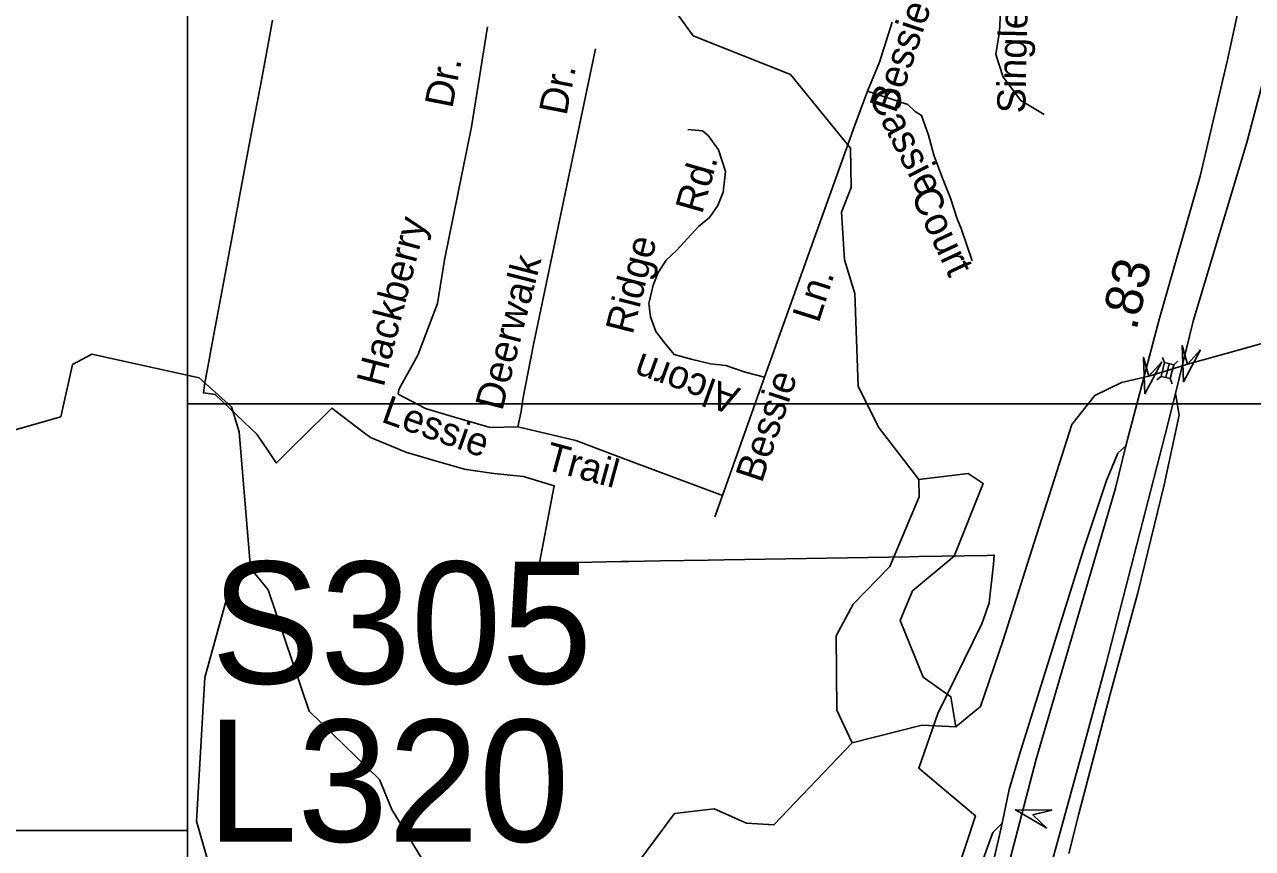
# Model space of a CAD drawing. Extents: x 2220236 to 2384410, y 720751 to 894131.
# Drawn here: x 2329260 to 2333388, y 815479 to 818250 of the extents above; entities that cross this region are included whole.
import ezdxf

# ---------------------------------------------------------------- set-up
doc = ezdxf.new("R2010")
doc.units = 0
for name, color, linetype in [('Exist Boundary Political City Limit New', 7, 'Continuous'), ('Exist Hydrographic Creek Single Shore', 7, 'Continuous'), ('Exist Hydrographic Misc Water Feature', 7, 'Continuous'), ('Exist Road Non-System Type 51', 7, 'Continuous'), ('Exist Road Non-System Type 51 Label', 7, 'Continuous'), ('Exist Road Primary Interstate Divided Center Attributed', 7, 'Continuous'), ('Exist Road Primary Interstate Mileage Hundredths English Label', 7, 'Continuous'), ('Exist Road Primary Interstate Ramp 1 Lane Attributed', 7, 'Continuous'), ('Exist Road Primary Interstate Structure Cantilever Sign Number Label', 7, 'Continuous'), ('Exist Road Primary Interstate Structure Ovrhead Sign Attributed CELL', 7, 'Continuous'), ('Exist Road Primary Interstate Structure Ovrhead Sign Number Label', 7, 'Continuous'), ('Exist Road Primary Interstate Structure Standard Bridge CELL', 7, 'Continuous'), ('Exist Road Secondary Structure Standard Bridge Attributed CELL', 7, 'Continuous'), ('Map Preparation Boundary City Limit Buffer Line', 7, 'Continuous'), ('Map Preparation Inset Cut Line', 7, 'Continuous')]:
    doc.layers.add(name, color=color, linetype=linetype)

msp = doc.modelspace()

# ---------------------------------------------------------------- linework, layer by layer
at = {"layer": 'Exist Boundary Political City Limit New'}
msp.add_lwpolyline([(2332396.8, 815404.9), (2332457.5, 815588.8), (2332353.2, 815676.1), (2332266, 815749.3), (2332330.5, 815933.2), (2332478.8, 816234.8), (2332491, 816269.6), (2332503.5, 816304.9), (2332517, 816435.8), (2332520.2, 816465.2), (2332516.2, 816465.2), (2332496.5, 816464.9), (2332267.2, 816460.9), (2332233.8, 816460.4), (2331612, 816449.8), (2331558.5, 816448.9), (2331397.5, 816446.2), (2331291.2, 816444.4), (2331266.5, 816443.9), (2331167, 816442.2), (2331060.2, 816440.4), (2330991, 816439.2), (2331041.2, 816699.2), (2330937, 816729.7), (2330838, 816739.9), (2330776.2, 816748.9), (2330775, 816749.1), (2330739.2, 816754.3), (2330637.8, 816784), (2330542, 816811.5), (2330539.2, 816812.6), (2330423.5, 816861), (2330392.8, 816883.2), (2330292.8, 816960.2), (2330193.2, 816861.3), (2330175, 816843.4), (2330168, 816836.6), (2330128.2, 816796.9), (2330108.5, 816777.1), (2330106, 816776.5), (2330079, 816816.3), (2330041.2, 816872.2), (2330020.8, 816891.8), (2329926.5, 816981.5), (2329901, 817005.9), (2329861.5, 817010.9), (2329866.8, 817045.1), (2329868.5, 817056.3), (2329873, 817080.4), (2329880.8, 817121.9), (2329883, 817133.6), (2329884.5, 817142.1), (2329937, 817423.2), (2329958.2, 817537.2), (2329991.2, 817713.8), (2330022.5, 817880.8), (2330056.5, 818062.4), (2330079, 818183.5), (2330094.2, 818264.6)], dxfattribs=at)
at = {"layer": 'Exist Hydrographic Creek Single Shore'}
for points in [[(2332646.8, 816483.9), (2332780.3, 816905.3), (2332858, 817002.5), (2332947.9, 817046.2), (2333040.2, 817067.7), (2333102.3, 817086), (2333170.1, 817107.8), (2333300, 817143.4), (2333479.7, 817194.4), (2333669.1, 817189.6), (2333777.2, 816985.7), (2333852.2, 816995.3), (2333883.2, 817164), (2333966.2, 817206.8), (2334067.1, 817174.8), (2334100.1, 817133.5), (2334183.2, 817159.8), (2334199.2, 817226.1), (2334316, 817234.2), (2334409.1, 817126.4), (2334584.1, 817064.6)], [(2328257.1, 816143), (2328400, 816070.1), (2328541.1, 816089), (2328598.1, 816206.2), (2328638.1, 816391.6), (2328720.9, 816408.1), (2328806, 816250.8), (2328897.1, 816284.1), (2328945.1, 816460), (2328986.1, 816484.7), (2329071, 816386.4), (2329162, 816413.1), (2329161, 816488.5), (2329101.1, 816637), (2329091, 816804), (2329141.1, 816861.8), (2329382, 816930.8), (2329421, 817106.3), (2329487, 817141.9), (2329847.1, 817061.3), (2329956, 816964), (2329982, 816879.8), (2330019.9, 816421.8)], [(2332646.8, 816483.9), (2332549.6, 816180.2), (2332474.3, 815956.6), (2332391.2, 815888.6)], [(2332042, 815835), (2331779.1, 815558.3), (2331687, 815564.4), (2331578.2, 815612.5), (2331445.1, 815597.2), (2331289, 815387.4), (2331198, 815334.4), (2330706.1, 815370.2), (2330622, 815402.8), (2330495.1, 815610.9), (2330453, 815711), (2330217, 815940.9), (2330079, 816348.8), (2330019.9, 816421.8)], [(2332042, 815835), (2332277.1, 815894.3), (2332391.2, 815888.6)]]:
    msp.add_lwpolyline(points, dxfattribs=at)
at = {"layer": 'Exist Hydrographic Misc Water Feature'}
for points in [[(2332266.1, 816720.4), (2332131.2, 816895.5), (2332063.1, 817033.8), (2332051, 817345.1), (2332016.2, 817458.6), (2332006.1, 817618.9), (2332039.1, 817702.3), (2332037.1, 817833.6), (2331835.1, 818081.3), (2331508, 818212.3), (2331441, 818304.8), (2331421.1, 818596.1), (2331336, 818710.8), (2330710, 818878.8), (2330500, 818991.7), (2330223, 819249.5), (2329919.1, 819637.5), (2329774.1, 819900.7), (2329739, 820092.8), (2329927.1, 820791.3)], [(2332042, 815835), (2331991.1, 815944.5), (2331988.1, 816193.8), (2332046.1, 816301.2), (2332169.1, 816427.7), (2332267.1, 816661.4), (2332266.1, 816720.4)], [(2332391.2, 815888.6), (2332374.2, 815989.7), (2332281.1, 816054.8), (2332204.2, 816245.3), (2332245, 816345.5), (2332385, 816462.7), (2332483.1, 816706.3), (2332432, 816740.4), (2332266.1, 816720.4)], [(2326602.9, 810436.9), (2326667.9, 810511.8), (2326834, 810590.7), (2327208, 810694.6), (2327356.9, 810763.1), (2327604, 811032.5), (2327719, 811197.9), (2328141, 811445), (2328256.1, 811581), (2328460.1, 811966.8), (2328979.9, 812454), (2329369.1, 812650.5), (2329634, 812861.5), (2329962.9, 813213), (2330119, 813449.1), (2330233, 813693.3), (2330329, 814041.9), (2330324, 814517.5), (2330289, 814667.1), (2329950, 815178.4), (2329838.1, 815570.9), (2329866, 816054.5), (2329954.1, 816369.9), (2330019.9, 816421.8)]]:
    msp.add_lwpolyline(points, dxfattribs=at)
at = {"layer": 'Exist Road Non-System Type 51'}
msp.add_line((2331606.2, 816666.5), (2331580.5, 816594.5), dxfattribs=at)
for points in [[(2332474, 818730.8), (2332540.3, 818627.8), (2332556, 818577.2), (2332537.3, 818226.2), (2332525.9, 818149.3), (2332550.3, 818072.5), (2332609.7, 817993.9), (2332688.2, 817946.8)], [(2330515.9, 817007.2), (2330518.4, 817022.9), (2330582.3, 817137.9), (2330648.3, 817311.9), (2330672.2, 817458.9), (2330762.2, 817905.9), (2330816.2, 818241.8)], [(2332177.4, 818257.6), (2332133.8, 818123.1), (2332094.5, 818025.4)], [(2330918.7, 816897.1), (2330929.6, 816949.1), (2330935.6, 816990.2), (2330970.7, 817174.2), (2331179.3, 818167.6)], [(2332094.5, 818025.4), (2332050.9, 817911.9), (2331748.2, 817064.3)], [(2332094.5, 818025.4), (2332229.5, 817980.6), (2332254.2, 817956.9), (2332275.6, 817944.3), (2332299.3, 817877.6), (2332318.4, 817807.7), (2332348.1, 817727.4), (2332372.5, 817666.3), (2332395.2, 817596.4), (2332409.2, 817563.9), (2332445.8, 817455.6)], [(2331748.2, 817064.3), (2331682.8, 817081.4), (2331618.1, 817103), (2331566, 817108.4), (2331501.2, 817124.6), (2331443.7, 817140.8), (2331413.1, 817178.5), (2331382.5, 817218.1), (2331364.5, 817266.7), (2331359.2, 817311.7), (2331373.5, 817372.9), (2331389.7, 817416), (2331416.7, 817457.4), (2331452.7, 817491.6), (2331526.4, 817570.8), (2331562.4, 817601.4), (2331591.1, 817640.9), (2331609.1, 817685.9), (2331616.3, 817756.1), (2331592.9, 817828.1), (2331558.8, 817876.6), (2331539, 817892.8), (2331490.4, 817896.4)], [(2331748.2, 817064.3), (2331606.2, 816666.5)], [(2330918.7, 816897.1), (2330825.6, 816894.6), (2330697.4, 816932.2), (2330607.9, 816958.8), (2330515.9, 817007.2)], [(2331606.2, 816666.5), (2331297.2, 816782.1), (2331113.4, 816851.1), (2330918.7, 816897.1)]]:
    msp.add_lwpolyline(points, dxfattribs=at)
at = {"layer": 'Exist Road Primary Interstate Divided Center Attributed'}
for points in [[(2333467.1, 818878.5), (2333431.2, 818715.5), (2333373.1, 818451.6), (2333304.3, 818131.4), (2333211.8, 817739.8), (2333074.2, 817258.2), (2332962.1, 816833.3)], [(2333129.1, 817009.3), (2333189.3, 817252.9), (2333369.1, 817853.6), (2333484.2, 818290.2), (2333583, 818653.8), (2333626.2, 818812.7)], [(2332388.9, 814250.6), (2332812.6, 815790.7), (2332895.4, 816096.4), (2333094.7, 816871.5), (2333129.1, 817009.3)], [(2332962.1, 816833.3), (2332927.7, 816690.4), (2332660.6, 815779.1), (2332265.6, 814262.5)]]:
    msp.add_lwpolyline(points, dxfattribs=at)
at = {"layer": 'Exist Road Primary Interstate Ramp 1 Lane Attributed'}
for points in [[(2332771, 815462.4), (2332803.9, 815596.3), (2332910.1, 815998.7), (2333002.7, 816338.6), (2333090.8, 816702.5), (2333142.1, 816936.5), (2333129.1, 817009.3)], [(2332962.1, 816833.3), (2332935.4, 816808.1), (2332896.9, 816716.1), (2332821.4, 816488), (2332604.7, 815795.7), (2332570.5, 815677.9), (2332546.3, 815564.2)], [(2332546.3, 815564.2), (2332515.7, 815532.6), (2332497.3, 815483.6), (2332436.1, 815312.2), (2332360.1, 815175.1), (2332249.1, 815050.8), (2332139.8, 814961.4), (2332006.7, 814869.9), (2331899.4, 814794.4), (2331612, 814600.7), (2331512.4, 814530.8), (2331426.1, 814477.3), (2331357.8, 814443.1), (2331197.2, 814402.9), (2331043, 814394), (2330782.4, 814403.1), (2330704.1, 814376)], [(2332546.3, 815564.2), (2332537.6, 815523.5), (2332392, 814895.4), (2332320.6, 814635.7), (2332268.7, 814460.2)]]:
    msp.add_lwpolyline(points, dxfattribs=at)
at = {"layer": 'Exist Road Primary Interstate Structure Ovrhead Sign Attributed CELL'}
msp.add_lwpolyline([(2332696.4, 815547.3), (2332591.1, 815608.9), (2332713.1, 815608.1), (2332649.9, 815592.7)], close=True, dxfattribs=at)
at = {"layer": 'Exist Road Primary Interstate Structure Standard Bridge CELL'}
for p, q in [((2333092.9, 817112.8), (2333086.1, 817130.4)), ((2333096.5, 817062.9), (2333108.2, 817109)), ((2333123.2, 817105.2), (2333137.6, 817117.3)), ((2333066.8, 817054.7), (2333081.2, 817066.8)), ((2333118.7, 817041.5), (2333111.8, 817059.1))]:
    msp.add_line(p, q, dxfattribs=at)
msp.add_lwpolyline([(2333111.8, 817059.1), (2333123.5, 817105.1), (2333092.9, 817112.9), (2333081.2, 817066.8)], close=True, dxfattribs=at)
at = {"layer": 'Exist Road Secondary Structure Standard Bridge Attributed CELL'}
for points in [[(2333213.6, 817156), (2333156.3, 817048.4), (2333152.2, 817170.3), (2333170.1, 817107.8)], [(2333083.7, 817115.9), (2333026.4, 817008.3), (2333022.2, 817130.2), (2333040.2, 817067.7)]]:
    msp.add_lwpolyline(points, close=True, dxfattribs=at)
at = {"layer": 'Map Preparation Boundary City Limit Buffer Line'}
msp.add_lwpolyline([(2332396.8, 815404.9), (2332457.5, 815588.8), (2332353.2, 815676.1), (2332266, 815749.3), (2332330.5, 815933.2), (2332478.8, 816234.8), (2332491, 816269.6), (2332503.5, 816304.9), (2332517, 816435.8), (2332520.2, 816465.2), (2332516.2, 816465.2), (2332496.5, 816464.9), (2332267.2, 816460.9), (2332233.8, 816460.4), (2331612, 816449.8), (2331558.5, 816448.9), (2331397.5, 816446.2), (2331291.2, 816444.4), (2331266.5, 816443.9), (2331167, 816442.2), (2331060.2, 816440.4), (2330991, 816439.2), (2331041.2, 816699.2), (2330937, 816729.7), (2330838, 816739.9), (2330776.2, 816748.9), (2330775, 816749.1), (2330739.2, 816754.3), (2330637.8, 816784), (2330542, 816811.5), (2330539.2, 816812.6), (2330423.5, 816861), (2330392.8, 816883.2), (2330292.8, 816960.2), (2330193.2, 816861.3), (2330175, 816843.4), (2330168, 816836.6), (2330128.2, 816796.9), (2330108.5, 816777.1), (2330106, 816776.5), (2330079, 816816.3), (2330041.2, 816872.2), (2330020.8, 816891.8), (2329926.5, 816981.5), (2329901, 817005.9), (2329861.5, 817010.9), (2329866.8, 817045.1), (2329868.5, 817056.3), (2329873, 817080.4), (2329880.8, 817121.9), (2329883, 817133.6), (2329884.5, 817142.1), (2329937, 817423.2), (2329958.2, 817537.2), (2329991.2, 817713.8), (2330022.5, 817880.8), (2330056.5, 818062.4), (2330079, 818183.5), (2330094.2, 818264.6)], dxfattribs=at)
at = {"layer": 'Map Preparation Inset Cut Line'}
for points in [[(2329807.7, 835464.4), (2346103.7, 835464.4), (2346103.7, 816974.9), (2329807.7, 816974.9), (2329807.7, 835464.4)], [(2329807.7, 835464.4), (2346103.7, 835464.4), (2346103.7, 816974.9), (2329807.7, 816974.9), (2329807.7, 835464.4)], [(2325398.9, 823881.8), (2329807.7, 823881.8), (2329807.7, 815539.8), (2325398.9, 815539.8), (2325398.9, 823881.8)], [(2325398.9, 823881.8), (2329807.7, 823881.8), (2329807.7, 815539.8), (2325398.9, 815539.8), (2325398.9, 823881.8)], [(2329807.7, 816974.9), (2370566.3, 816974.8), (2370566.3, 785046.7), (2329807.6, 785046.7), (2329807.7, 816974.9)], [(2329807.7, 816974.9), (2370566.3, 816974.8), (2370566.3, 785046.7), (2329807.6, 785046.7), (2329807.7, 816974.9)]]:
    msp.add_lwpolyline(points, dxfattribs=at)

# ---------------------------------------------------------------- texts
at = {"layer": 'Exist Road Non-System Type 51 Label'}
for s, rotation, p in [('Singletree', 88.6822, (2332624.2, 817950.4)), ('Bessie', 71.5882, (2332188.8, 817948.2)), ('Dr.', 78.9014, (2330697.7, 817965.1)), ('Dr.', 78.9014, (2331081.9, 817941.1)), ('Cassie', 297.0855, (2332094.7, 818010.9)), ('Rd.', 74.0721, (2331537.7, 817609.4)), ('Court', 295.0047, (2332238, 817677)), ('Hackberry', 75.513, (2330467, 817027.8)), ('Ridge', 75.6442, (2331304, 817204.1)), ('Deerwalk', 75.513, (2330866, 816947.9)), ('Ln.', 72.3316, (2331929.9, 817243)), ('Alcorn', 160.1158, (2331670.4, 817024.8)), ('Bessie', 71.5882, (2331738.5, 816705)), ('Lessie', 340.4627, (2330455.4, 816915.2)), ('Trail', 344.8119, (2331003.9, 816755.3))]:
    msp.add_text(s, height=95, rotation=rotation, dxfattribs=at).set_placement(p)
at = {"layer": 'Exist Road Primary Interstate Mileage Hundredths English Label'}
msp.add_text('.83', height=125, rotation=76.8638, dxfattribs=at).set_placement((2332997.6, 817218.3))
at = {"layer": 'Exist Road Primary Interstate Structure Cantilever Sign Number Label'}
msp.add_text('L320', height=410.1, dxfattribs=at).set_placement((2329872.3, 815502.2))
at = {"layer": 'Exist Road Primary Interstate Structure Ovrhead Sign Number Label'}
msp.add_text('S305', height=410.1, dxfattribs=at).set_placement((2329888, 816033.8))

doc.saveas('drawing.dxf')
